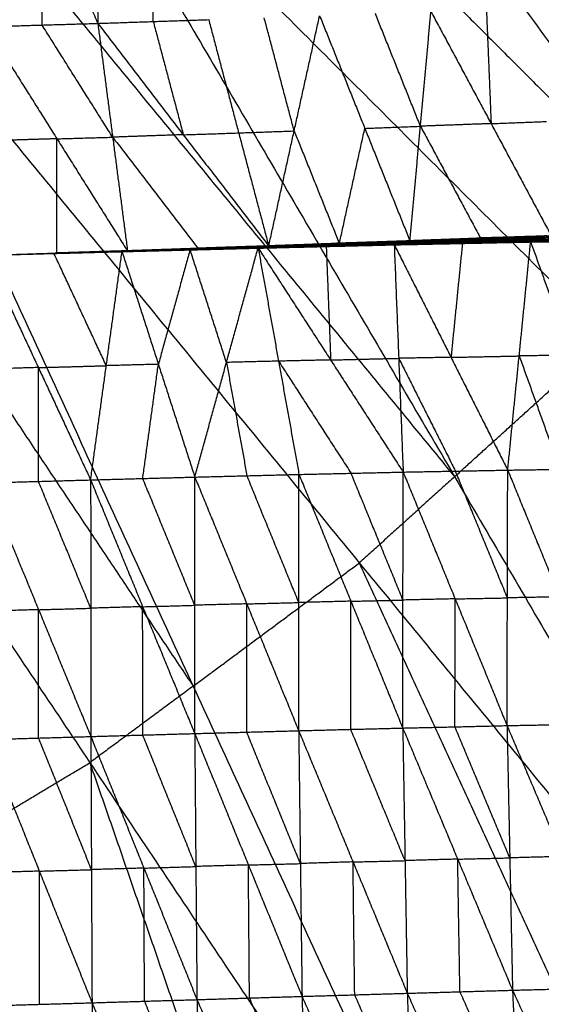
# Model space of a CAD drawing. Header units: millimetres. Extents: x -106 to 110, y -96 to 120.
# Tile 593 of 656: x 20.43 to 25.74, y -19.43 to -9.41. Entities that reach past the tile are written whole.
import ezdxf

# ---------------------------------------------------------------- set-up
doc = ezdxf.new("R2010")
doc.units = ezdxf.units.MM
doc.header["$MEASUREMENT"] = 0
doc.layers.add('Default', color=7, linetype='Continuous', true_color=0x000000)

msp = doc.modelspace()

# ---------------------------------------------------------------- linework, layer by layer
at = {"layer": 'Default'}
for points in [[(25.327, -0.61, 3.749), (31.417, -6.25, 3.779), (37.507, -11.89, 3.809)], [(23.982, -2.853, 3.749), (29.49, -9.063, 3.779), (34.998, -15.273, 3.809)], [(23.982, -2.853, 3.749), (30.744, -7.372, 3.779), (37.507, -11.89, 3.809)], [(22.424, -4.954, 3.749), (27.296, -11.674, 3.779), (32.169, -18.394, 3.809)], [(22.424, -4.954, 3.749), (28.711, -10.114, 3.779), (34.998, -15.273, 3.809)], [(21.545, -5.923, 3.749), (24.421, -8.799, 3.764), (27.296, -11.674, 3.779)], [(20.095, -6.876, -2.817), (20.661, -8.159, -2.317), (21.227, -9.443, -1.817)], [(20.667, -6.893, 3.749), (24.857, -14.058, 3.779), (29.048, -21.223, 3.809)], [(20.667, -6.893, 3.749), (26.418, -12.643, 3.779), (32.169, -18.394, 3.809)], [(21.192, -6.844, -2.814), (21.21, -8.143, -2.316), (21.227, -9.443, -1.817)], [(19.698, -7.771, 3.749), (22.278, -10.914, 3.764), (24.857, -14.058, 3.779)], [(20.66, -9.46, -1.818), (20.661, -8.809, -2.068), (20.661, -8.159, -2.317)], [(21.791, -9.424, -1.817), (21.782, -8.774, -2.066), (21.774, -8.125, -2.315)], [(18.729, -8.649, 3.749), (22.197, -16.191, 3.779), (25.665, -23.732, 3.809)], [(18.729, -8.649, 3.749), (23.888, -14.936, 3.779), (29.048, -21.223, 3.809)], [(25.181, -9.301, -1.812), (25.205, -9.882, -1.35), (25.229, -10.464, -0.888)], [(21.227, -9.443, -1.817), (21.791, -9.424, -1.817), (22.355, -9.405, -1.816)], [(22.355, -9.405, -1.816), (22.66, -10.558, -0.892), (22.966, -11.711, 0.033)], [(23.225, -10.538, -0.891), (23.072, -9.962, -1.354), (22.92, -9.385, -1.816)], [(22.966, -11.711, 0.033), (23.225, -10.538, -0.891), (23.484, -9.365, -1.815)], [(23.484, -9.365, -1.815), (23.944, -10.512, -0.89), (24.403, -11.658, 0.036)], [(24.51, -10.49, -0.889), (24.281, -9.917, -1.352), (24.051, -9.344, -1.815)], [(24.403, -11.658, 0.036), (24.51, -10.49, -0.889), (24.617, -9.323, -1.814)], [(24.617, -9.323, -1.814), (25.229, -10.464, -0.888), (25.84, -11.604, 0.039)], [(17.678, -9.428, 3.749), (19.938, -12.809, 3.764), (22.197, -16.191, 3.779)], [(20.093, -9.476, -1.82), (20.66, -9.46, -1.818), (21.227, -9.443, -1.817)], [(20.093, -9.476, -1.82), (20.811, -10.618, -0.895), (21.529, -11.76, 0.03)], [(21.378, -10.602, -0.893), (21.019, -10.031, -1.356), (20.66, -9.46, -1.818)], [(21.227, -9.443, -1.817), (21.378, -10.602, -0.893), (21.529, -11.76, 0.03)], [(21.227, -9.443, -1.817), (22.097, -10.577, -0.892), (22.966, -11.711, 0.033)], [(21.791, -9.424, -1.817), (21.944, -10.001, -1.354), (22.097, -10.577, -0.892)], [(16.628, -10.207, 3.749), (19.34, -18.052, 3.779), (22.052, -25.898, 3.809)], [(16.628, -10.207, 3.749), (21.146, -16.97, 3.779), (25.665, -23.732, 3.809)], [(23.685, -11.685, 0.034), (23.814, -11.098, -0.428), (23.944, -10.512, -0.89)], [(23.944, -10.512, -0.89), (24.227, -10.501, -0.889), (24.51, -10.49, -0.889)], [(25.229, -10.464, -0.888), (24.87, -10.477, -0.888), (24.51, -10.49, -0.889)], [(24.51, -10.49, -0.889), (24.816, -11.061, -0.426), (25.122, -11.631, 0.037)], [(25.229, -10.464, -0.888), (25.51, -10.453, -0.887), (25.792, -10.442, -0.886)], [(20.811, -10.618, -0.895), (20.451, -10.629, -0.895), (20.091, -10.64, -0.896)], [(20.809, -11.782, 0.029), (20.81, -11.2, -0.433), (20.811, -10.618, -0.895)], [(20.811, -10.618, -0.895), (21.094, -10.61, -0.894), (21.378, -10.602, -0.893)], [(22.097, -10.577, -0.892), (21.737, -10.589, -0.893), (21.378, -10.602, -0.893)], [(21.378, -10.602, -0.893), (21.813, -11.169, -0.431), (22.247, -11.736, 0.032)], [(22.097, -10.577, -0.892), (22.378, -10.568, -0.892), (22.66, -10.558, -0.892)], [(22.66, -10.558, -0.892), (22.943, -10.548, -0.891), (23.225, -10.538, -0.891)], [(23.225, -10.538, -0.891), (23.455, -11.111, -0.428), (23.685, -11.685, 0.034)], [(14.384, -11.552, 3.749), (18.218, -18.725, 3.779), (22.052, -25.898, 3.809)], [(24.338, -11.663, 0.019), (25.046, -11.639, 0.021), (25.754, -11.615, 0.022)], [(24.369, -11.656, 0.031), (25.082, -11.629, 0.034), (25.795, -11.603, 0.036)], [(24.369, -11.656, 0.031), (25.062, -11.635, 0.027), (25.754, -11.615, 0.022)], [(24.403, -11.658, 0.036), (25.099, -11.631, 0.036), (25.795, -11.603, 0.036)], [(24.403, -11.658, 0.036), (25.122, -11.631, 0.037), (25.84, -11.604, 0.039)], [(25.028, -11.65, 0.019), (25.382, -11.638, 0.02), (25.736, -11.626, 0.02)], [(25.736, -11.626, 0.02), (25.391, -11.632, 0.021), (25.046, -11.639, 0.021)], [(25.062, -11.635, 0.027), (25.418, -11.622, 0.028), (25.775, -11.609, 0.029)], [(25.775, -11.609, 0.029), (25.428, -11.619, 0.031), (25.082, -11.629, 0.034)], [(25.099, -11.631, 0.036), (25.459, -11.617, 0.036), (25.818, -11.604, 0.037)], [(25.717, -11.637, 0.019), (26.422, -11.619, 0.017), (27.127, -11.601, 0.015)], [(25.717, -11.637, 0.019), (25.736, -11.626, 0.02), (25.754, -11.615, 0.022)], [(26.441, -11.608, 0.018), (26.088, -11.617, 0.019), (25.736, -11.626, 0.02)], [(21.487, -11.766, 0.017), (22.186, -11.747, 0.017), (22.886, -11.728, 0.016)], [(21.496, -11.763, 0.015), (22.199, -11.741, 0.014), (22.903, -11.72, 0.013)], [(21.496, -11.763, 0.015), (22.191, -11.745, 0.015), (22.886, -11.728, 0.016)], [(21.506, -11.759, 0.017), (22.214, -11.735, 0.016), (22.922, -11.712, 0.016)], [(21.506, -11.759, 0.017), (22.204, -11.74, 0.015), (22.903, -11.72, 0.013)], [(21.517, -11.758, 0.024), (22.23, -11.733, 0.025), (22.943, -11.708, 0.026)], [(21.517, -11.758, 0.024), (22.219, -11.735, 0.02), (22.922, -11.712, 0.016)], [(21.529, -11.76, 0.03), (22.236, -11.734, 0.028), (22.943, -11.708, 0.026)], [(21.529, -11.76, 0.03), (22.247, -11.736, 0.032), (22.966, -11.711, 0.033)], [(22.191, -11.745, 0.015), (22.543, -11.735, 0.015), (22.895, -11.724, 0.015)], [(22.895, -11.724, 0.015), (22.547, -11.733, 0.014), (22.199, -11.741, 0.014)], [(22.204, -11.74, 0.015), (22.558, -11.728, 0.015), (22.913, -11.716, 0.014)], [(22.913, -11.716, 0.014), (22.563, -11.726, 0.015), (22.214, -11.735, 0.016)], [(22.219, -11.735, 0.02), (22.576, -11.722, 0.021), (22.933, -11.71, 0.021)], [(22.933, -11.71, 0.021), (22.581, -11.721, 0.023), (22.23, -11.733, 0.025)], [(22.236, -11.734, 0.028), (22.595, -11.722, 0.029), (22.954, -11.709, 0.03)], [(22.858, -11.729, 0.032), (23.551, -11.712, 0.033), (24.243, -11.695, 0.035)], [(22.865, -11.73, 0.029), (23.208, -11.721, 0.031), (23.551, -11.712, 0.033)], [(23.557, -11.713, 0.03), (23.211, -11.721, 0.03), (22.865, -11.73, 0.029)], [(22.871, -11.731, 0.026), (23.557, -11.713, 0.03), (24.243, -11.695, 0.035)], [(22.871, -11.731, 0.026), (23.567, -11.714, 0.029), (24.262, -11.697, 0.031)], [(22.871, -11.731, 0.026), (22.879, -11.729, 0.021), (22.886, -11.728, 0.016)], [(23.574, -11.713, 0.024), (23.226, -11.721, 0.022), (22.879, -11.729, 0.021)], [(22.886, -11.728, 0.016), (23.585, -11.709, 0.018), (24.284, -11.691, 0.02)], [(22.886, -11.728, 0.016), (23.574, -11.713, 0.024), (24.262, -11.697, 0.031)], [(22.886, -11.728, 0.016), (22.895, -11.724, 0.015), (22.903, -11.72, 0.013)], [(23.594, -11.705, 0.017), (23.244, -11.715, 0.016), (22.895, -11.724, 0.015)], [(22.903, -11.72, 0.013), (23.606, -11.699, 0.015), (24.309, -11.677, 0.016)], [(22.903, -11.72, 0.013), (23.594, -11.705, 0.017), (24.284, -11.691, 0.02)], [(22.903, -11.72, 0.013), (22.913, -11.716, 0.014), (22.922, -11.712, 0.016)], [(23.616, -11.694, 0.016), (23.264, -11.705, 0.015), (22.913, -11.716, 0.014)], [(22.922, -11.712, 0.016), (23.63, -11.687, 0.018), (24.338, -11.663, 0.019)], [(22.922, -11.712, 0.016), (23.616, -11.694, 0.016), (24.309, -11.677, 0.016)], [(22.922, -11.712, 0.016), (22.933, -11.71, 0.021), (22.943, -11.708, 0.026)], [(23.64, -11.685, 0.023), (23.286, -11.698, 0.022), (22.933, -11.71, 0.021)], [(22.943, -11.708, 0.026), (23.656, -11.682, 0.029), (24.369, -11.656, 0.031)], [(22.943, -11.708, 0.026), (23.64, -11.685, 0.023), (24.338, -11.663, 0.019)], [(22.943, -11.708, 0.026), (22.954, -11.709, 0.03), (22.966, -11.711, 0.033)], [(22.954, -11.709, 0.03), (23.305, -11.696, 0.029), (23.656, -11.682, 0.029)], [(23.668, -11.683, 0.032), (23.311, -11.696, 0.031), (22.954, -11.709, 0.03)], [(22.966, -11.711, 0.033), (23.668, -11.683, 0.032), (24.369, -11.656, 0.031)], [(22.966, -11.711, 0.033), (23.685, -11.685, 0.034), (24.403, -11.658, 0.036)], [(23.551, -11.712, 0.033), (23.574, -12.291, -0.444), (23.596, -12.87, -0.921)], [(23.557, -11.713, 0.03), (23.905, -11.705, 0.032), (24.253, -11.696, 0.033)], [(23.567, -11.714, 0.029), (23.562, -11.714, 0.029), (23.557, -11.713, 0.03)], [(23.567, -11.714, 0.029), (23.571, -11.713, 0.026), (23.574, -11.713, 0.024)], [(23.574, -11.713, 0.024), (23.924, -11.703, 0.025), (24.273, -11.694, 0.026)], [(24.273, -11.694, 0.026), (23.929, -11.702, 0.022), (23.585, -11.709, 0.018)], [(23.585, -11.709, 0.018), (23.59, -11.707, 0.017), (23.594, -11.705, 0.017)], [(23.594, -11.705, 0.017), (23.945, -11.695, 0.017), (24.297, -11.684, 0.018)], [(24.297, -11.684, 0.018), (23.952, -11.691, 0.016), (23.606, -11.699, 0.015)], [(23.606, -11.699, 0.015), (23.611, -11.697, 0.015), (23.616, -11.694, 0.016)], [(23.616, -11.694, 0.016), (23.97, -11.682, 0.017), (24.324, -11.67, 0.018)], [(24.324, -11.67, 0.018), (23.977, -11.679, 0.018), (23.63, -11.687, 0.018)], [(23.63, -11.687, 0.018), (23.635, -11.686, 0.02), (23.64, -11.685, 0.023)], [(23.64, -11.685, 0.023), (23.997, -11.672, 0.024), (24.353, -11.659, 0.025)], [(24.353, -11.659, 0.025), (24.005, -11.671, 0.027), (23.656, -11.682, 0.029)], [(23.668, -11.683, 0.032), (24.027, -11.67, 0.033), (24.386, -11.657, 0.034)], [(23.685, -11.685, 0.034), (23.676, -11.684, 0.033), (23.668, -11.683, 0.032)], [(24.243, -11.695, 0.035), (24.937, -11.681, 0.036), (25.631, -11.667, 0.038)], [(24.243, -11.695, 0.035), (24.253, -11.696, 0.033), (24.262, -11.697, 0.031)], [(24.243, -11.695, 0.035), (24.289, -12.853, -0.919), (24.334, -14.011, -1.873)], [(24.243, -11.695, 0.035), (24.821, -12.843, -0.917), (25.398, -13.991, -1.868)], [(24.253, -11.696, 0.033), (24.595, -11.689, 0.035), (24.937, -11.681, 0.036)], [(24.947, -11.682, 0.034), (24.6, -11.689, 0.034), (24.253, -11.696, 0.033)], [(24.262, -11.697, 0.031), (24.947, -11.682, 0.034), (25.631, -11.667, 0.038)], [(24.262, -11.697, 0.031), (24.959, -11.683, 0.033), (25.656, -11.668, 0.036)], [(24.262, -11.697, 0.031), (24.273, -11.694, 0.026), (24.284, -11.691, 0.02)], [(24.97, -11.68, 0.028), (24.622, -11.687, 0.027), (24.273, -11.694, 0.026)], [(24.284, -11.691, 0.02), (24.984, -11.674, 0.022), (25.684, -11.657, 0.024)], [(24.284, -11.691, 0.02), (24.97, -11.68, 0.028), (25.656, -11.668, 0.036)], [(24.284, -11.691, 0.02), (24.297, -11.684, 0.018), (24.309, -11.677, 0.016)], [(24.997, -11.667, 0.02), (24.647, -11.676, 0.019), (24.297, -11.684, 0.018)], [(24.309, -11.677, 0.016), (25.013, -11.657, 0.018), (25.717, -11.637, 0.019)], [(24.309, -11.677, 0.016), (24.997, -11.667, 0.02), (25.684, -11.657, 0.024)], [(24.309, -11.677, 0.016), (24.324, -11.67, 0.018), (24.338, -11.663, 0.019)], [(25.028, -11.65, 0.019), (24.676, -11.66, 0.018), (24.324, -11.67, 0.018)], [(24.338, -11.663, 0.019), (25.028, -11.65, 0.019), (25.717, -11.637, 0.019)], [(24.338, -11.663, 0.019), (24.353, -11.659, 0.025), (24.369, -11.656, 0.031)], [(25.062, -11.635, 0.027), (24.708, -11.647, 0.026), (24.353, -11.659, 0.025)], [(24.369, -11.656, 0.031), (24.386, -11.657, 0.034), (24.403, -11.658, 0.036)], [(24.386, -11.657, 0.034), (24.734, -11.643, 0.034), (25.082, -11.629, 0.034)], [(25.099, -11.631, 0.036), (24.743, -11.644, 0.035), (24.386, -11.657, 0.034)], [(24.937, -11.681, 0.036), (24.879, -12.262, -0.44), (24.821, -12.843, -0.917)], [(24.947, -11.682, 0.034), (25.295, -11.675, 0.036), (25.643, -11.668, 0.037)], [(24.959, -11.683, 0.033), (24.953, -11.683, 0.034), (24.947, -11.682, 0.034)], [(24.959, -11.683, 0.033), (24.965, -11.681, 0.031), (24.97, -11.68, 0.028)], [(24.97, -11.68, 0.028), (25.32, -11.671, 0.029), (25.67, -11.663, 0.03)], [(25.67, -11.663, 0.03), (25.327, -11.668, 0.026), (24.984, -11.674, 0.022)], [(24.984, -11.674, 0.022), (24.991, -11.671, 0.021), (24.997, -11.667, 0.02)], [(24.997, -11.667, 0.02), (25.349, -11.657, 0.021), (25.701, -11.647, 0.021)], [(25.701, -11.647, 0.021), (25.357, -11.652, 0.019), (25.013, -11.657, 0.018)], [(25.013, -11.657, 0.018), (25.02, -11.653, 0.018), (25.028, -11.65, 0.019)], [(25.046, -11.639, 0.021), (25.054, -11.637, 0.024), (25.062, -11.635, 0.027)], [(25.122, -11.631, 0.037), (25.111, -11.631, 0.037), (25.099, -11.631, 0.036)], [(25.398, -13.991, -1.868), (25.515, -12.829, -0.915), (25.631, -11.667, 0.038)], [(25.631, -11.667, 0.038), (26.327, -11.657, 0.039), (27.024, -11.648, 0.041)], [(25.631, -11.667, 0.038), (25.643, -11.668, 0.037), (25.656, -11.668, 0.036)], [(25.631, -11.667, 0.038), (26.046, -12.821, -0.911), (26.461, -13.976, -1.86)], [(25.643, -11.668, 0.037), (25.985, -11.662, 0.038), (26.327, -11.657, 0.039)], [(26.34, -11.658, 0.038), (25.992, -11.663, 0.037), (25.643, -11.668, 0.037)], [(25.656, -11.668, 0.036), (26.355, -11.658, 0.036), (27.053, -11.647, 0.036)], [(25.656, -11.668, 0.036), (26.34, -11.658, 0.038), (27.024, -11.648, 0.041)], [(25.656, -11.668, 0.036), (25.67, -11.663, 0.03), (25.684, -11.657, 0.024)], [(26.369, -11.652, 0.03), (26.02, -11.657, 0.03), (25.67, -11.663, 0.03)], [(25.684, -11.657, 0.024), (26.386, -11.643, 0.022), (27.088, -11.63, 0.02)], [(25.684, -11.657, 0.024), (25.701, -11.647, 0.021), (25.717, -11.637, 0.019)], [(25.684, -11.657, 0.024), (26.369, -11.652, 0.03), (27.053, -11.647, 0.036)], [(26.402, -11.633, 0.02), (26.052, -11.64, 0.02), (25.701, -11.647, 0.021)], [(25.717, -11.637, 0.019), (26.402, -11.633, 0.02), (27.088, -11.63, 0.02)], [(20.09, -11.804, 0.028), (20.803, -11.781, 0.026), (21.517, -11.758, 0.024)], [(20.09, -11.804, 0.028), (20.798, -11.782, 0.022), (21.506, -11.759, 0.017)], [(20.09, -11.804, 0.028), (20.809, -11.782, 0.029), (21.529, -11.76, 0.03)], [(20.09, -11.804, 0.028), (20.809, -11.782, 0.029), (21.529, -11.76, 0.03)], [(20.09, -11.804, 0.028), (20.793, -11.783, 0.021), (21.496, -11.763, 0.015)], [(20.09, -11.804, 0.028), (20.781, -11.785, 0.029), (21.473, -11.766, 0.029)], [(20.09, -11.804, 0.028), (20.781, -11.785, 0.029), (21.473, -11.766, 0.029)], [(20.09, -11.804, 0.028), (20.788, -11.785, 0.022), (21.487, -11.766, 0.017)], [(20.09, -11.804, 0.028), (20.784, -11.785, 0.026), (21.479, -11.767, 0.024)], [(20.09, -11.804, 0.028), (20.622, -12.947, -0.925), (21.154, -14.091, -1.878)], [(20.781, -11.785, 0.029), (21.129, -11.776, 0.028), (21.476, -11.766, 0.027)], [(21.313, -12.928, -0.924), (21.047, -12.356, -0.448), (20.781, -11.785, 0.029)], [(20.784, -11.785, 0.026), (20.783, -11.785, 0.027), (20.781, -11.785, 0.029)], [(20.784, -11.785, 0.026), (21.134, -11.776, 0.023), (21.483, -11.766, 0.02)], [(20.788, -11.785, 0.022), (21.14, -11.775, 0.019), (21.491, -11.764, 0.016)], [(21.483, -11.766, 0.02), (21.136, -11.776, 0.021), (20.788, -11.785, 0.022)], [(20.793, -11.783, 0.021), (21.147, -11.772, 0.018), (21.501, -11.761, 0.016)], [(21.491, -11.764, 0.016), (21.142, -11.774, 0.018), (20.793, -11.783, 0.021)], [(20.798, -11.782, 0.022), (21.154, -11.77, 0.021), (21.511, -11.759, 0.021)], [(21.501, -11.761, 0.016), (21.149, -11.771, 0.019), (20.798, -11.782, 0.022)], [(21.511, -11.759, 0.021), (21.157, -11.77, 0.023), (20.803, -11.781, 0.026)], [(20.803, -11.781, 0.026), (21.163, -11.77, 0.027), (21.523, -11.759, 0.027)], [(20.809, -11.782, 0.029), (20.806, -11.782, 0.028), (20.803, -11.781, 0.026)], [(21.154, -14.091, -1.878), (21.313, -12.928, -0.924), (21.473, -11.766, 0.029)], [(21.473, -11.766, 0.029), (22.166, -11.747, 0.031), (22.858, -11.729, 0.032)], [(21.473, -11.766, 0.029), (21.476, -11.766, 0.027), (21.479, -11.767, 0.024)], [(21.473, -11.766, 0.029), (21.843, -12.914, -0.924), (22.214, -14.062, -1.877)], [(21.476, -11.766, 0.027), (21.821, -11.757, 0.029), (22.166, -11.747, 0.031)], [(22.169, -11.748, 0.028), (21.822, -11.757, 0.027), (21.476, -11.766, 0.027)], [(21.479, -11.767, 0.024), (22.169, -11.748, 0.028), (22.858, -11.729, 0.032)], [(21.479, -11.767, 0.024), (22.175, -11.749, 0.025), (22.871, -11.731, 0.026)], [(21.479, -11.767, 0.024), (21.483, -11.766, 0.02), (21.487, -11.766, 0.017)], [(22.179, -11.748, 0.021), (21.831, -11.757, 0.021), (21.483, -11.766, 0.02)], [(21.487, -11.766, 0.017), (22.179, -11.748, 0.021), (22.871, -11.731, 0.026)], [(21.487, -11.766, 0.017), (21.491, -11.764, 0.016), (21.496, -11.763, 0.015)], [(22.191, -11.745, 0.015), (21.841, -11.755, 0.016), (21.491, -11.764, 0.016)], [(21.496, -11.763, 0.015), (21.501, -11.761, 0.016), (21.506, -11.759, 0.017)], [(22.204, -11.74, 0.015), (21.852, -11.75, 0.015), (21.501, -11.761, 0.016)], [(21.506, -11.759, 0.017), (21.511, -11.759, 0.021), (21.517, -11.758, 0.024)], [(22.219, -11.735, 0.02), (21.865, -11.747, 0.02), (21.511, -11.759, 0.021)], [(21.517, -11.758, 0.024), (21.523, -11.759, 0.027), (21.529, -11.76, 0.03)], [(21.523, -11.759, 0.027), (21.876, -11.746, 0.026), (22.23, -11.733, 0.025)], [(22.236, -11.734, 0.028), (21.879, -11.747, 0.028), (21.523, -11.759, 0.027)], [(22.166, -11.747, 0.031), (22.004, -12.33, -0.446), (21.843, -12.914, -0.924)], [(22.536, -12.895, -0.922), (22.351, -12.321, -0.446), (22.166, -11.747, 0.031)], [(22.169, -11.748, 0.028), (22.517, -11.739, 0.028), (22.865, -11.73, 0.029)], [(22.175, -11.749, 0.025), (22.172, -11.748, 0.026), (22.169, -11.748, 0.028)], [(22.175, -11.749, 0.025), (22.177, -11.749, 0.023), (22.179, -11.748, 0.021)], [(22.179, -11.748, 0.021), (22.529, -11.739, 0.021), (22.879, -11.729, 0.021)], [(22.879, -11.729, 0.021), (22.533, -11.738, 0.019), (22.186, -11.747, 0.017)], [(22.186, -11.747, 0.017), (22.189, -11.746, 0.016), (22.191, -11.745, 0.015)], [(22.199, -11.741, 0.014), (22.202, -11.741, 0.014), (22.204, -11.74, 0.015)], [(22.214, -14.062, -1.877), (22.536, -12.895, -0.922), (22.858, -11.729, 0.032)], [(22.214, -11.735, 0.016), (22.217, -11.735, 0.018), (22.219, -11.735, 0.02)], [(22.247, -11.736, 0.032), (22.242, -11.735, 0.03), (22.236, -11.734, 0.028)], [(22.858, -11.729, 0.032), (22.865, -11.73, 0.029), (22.871, -11.731, 0.026)], [(22.858, -11.729, 0.032), (23.066, -12.882, -0.922), (23.274, -14.035, -1.875)], [(22.858, -11.729, 0.032), (23.596, -12.87, -0.921), (24.334, -14.011, -1.873)], [(24.857, -14.058, 3.779), (25.638, -13.351, 3.779), (26.418, -12.643, 3.779)], [(24.821, -12.843, -0.917), (25.168, -12.836, -0.916), (25.515, -12.829, -0.915)], [(26.046, -12.821, -0.911), (25.78, -12.825, -0.913), (25.515, -12.829, -0.915)], [(25.515, -12.829, -0.915), (25.722, -13.406, -1.39), (25.93, -13.983, -1.864)], [(20.622, -12.947, -0.925), (20.967, -12.938, -0.925), (21.313, -12.928, -0.924)], [(21.843, -12.914, -0.924), (21.578, -12.921, -0.924), (21.313, -12.928, -0.924)], [(21.684, -14.076, -1.877), (21.764, -13.495, -1.4), (21.843, -12.914, -0.924)], [(23.066, -12.882, -0.922), (22.801, -12.888, -0.922), (22.536, -12.895, -0.922)], [(22.536, -12.895, -0.922), (22.64, -13.472, -1.399), (22.744, -14.048, -1.876)], [(23.596, -12.87, -0.921), (23.331, -12.876, -0.921), (23.066, -12.882, -0.922)], [(23.066, -12.882, -0.922), (23.435, -13.452, -1.398), (23.804, -14.023, -1.874)], [(23.596, -12.87, -0.921), (23.942, -12.861, -0.92), (24.289, -12.853, -0.919)], [(24.821, -12.843, -0.917), (24.555, -12.848, -0.918), (24.289, -12.853, -0.919)], [(24.289, -12.853, -0.919), (24.577, -13.427, -1.395), (24.866, -14.001, -1.871)], [(20.622, -12.947, -0.925), (20.356, -12.955, -0.926), (20.091, -12.963, -0.926)], [(20.623, -14.106, -1.879), (20.623, -13.527, -1.402), (20.622, -12.947, -0.925)], [(23.274, -14.035, -1.875), (23.804, -14.023, -1.874), (24.334, -14.011, -1.873)], [(24.332, -15.314, -2.372), (24.068, -14.668, -2.123), (23.804, -14.023, -1.874)], [(24.33, -16.617, -2.871), (24.332, -15.314, -2.372), (24.334, -14.011, -1.873)], [(24.334, -14.011, -1.873), (24.866, -14.001, -1.871), (25.398, -13.991, -1.868)], [(24.334, -14.011, -1.873), (24.863, -15.302, -2.371), (25.391, -16.592, -2.868)], [(25.395, -15.292, -2.368), (25.131, -14.646, -2.119), (24.866, -14.001, -1.871)], [(25.391, -16.592, -2.868), (25.395, -15.292, -2.368), (25.398, -13.991, -1.868)], [(25.398, -13.991, -1.868), (25.93, -13.983, -1.864), (26.461, -13.976, -1.86)], [(25.398, -13.991, -1.868), (25.925, -15.281, -2.365), (26.453, -16.572, -2.861)], [(20.093, -14.121, -1.88), (20.623, -14.106, -1.879), (21.154, -14.091, -1.878)], [(20.093, -14.121, -1.88), (20.624, -15.412, -2.375), (21.156, -16.703, -2.87)], [(21.155, -15.397, -2.374), (20.889, -14.751, -2.126), (20.623, -14.106, -1.879)], [(21.154, -14.091, -1.878), (21.684, -14.076, -1.877), (22.214, -14.062, -1.877)], [(21.154, -14.091, -1.878), (21.155, -15.397, -2.374), (21.156, -16.703, -2.87)], [(21.154, -14.091, -1.878), (21.683, -15.382, -2.374), (22.213, -16.673, -2.87)], [(22.213, -15.367, -2.373), (21.949, -14.722, -2.125), (21.684, -14.076, -1.877)], [(22.213, -16.673, -2.87), (22.213, -15.367, -2.373), (22.214, -14.062, -1.877)], [(22.214, -14.062, -1.877), (22.744, -14.048, -1.876), (23.274, -14.035, -1.875)], [(22.214, -14.062, -1.877), (22.743, -15.353, -2.374), (23.271, -16.644, -2.871)], [(23.272, -15.339, -2.373), (23.008, -14.694, -2.125), (22.744, -14.048, -1.876)], [(23.271, -16.644, -2.871), (23.272, -15.339, -2.373), (23.274, -14.035, -1.875)], [(23.274, -14.035, -1.875), (23.802, -15.326, -2.373), (24.33, -16.617, -2.871)], [(24.857, -14.058, 3.779), (24.373, -14.497, 3.779), (23.888, -14.936, 3.779)], [(22.197, -16.191, 3.779), (23.043, -15.563, 3.779), (23.888, -14.936, 3.779)], [(23.888, -14.936, 3.779), (25.622, -18.707, 3.794), (27.356, -22.478, 3.809)], [(23.802, -15.326, -2.373), (23.537, -15.333, -2.373), (23.272, -15.339, -2.373)], [(23.801, -16.63, -2.871), (23.801, -15.978, -2.622), (23.802, -15.326, -2.373)], [(23.802, -15.326, -2.373), (24.067, -15.32, -2.372), (24.332, -15.314, -2.372)], [(24.863, -15.302, -2.371), (24.597, -15.308, -2.371), (24.332, -15.314, -2.372)], [(24.861, -16.605, -2.869), (24.862, -15.953, -2.62), (24.863, -15.302, -2.371)], [(24.863, -15.302, -2.371), (25.129, -15.297, -2.369), (25.395, -15.292, -2.368)], [(25.925, -15.281, -2.365), (25.66, -15.287, -2.366), (25.395, -15.292, -2.368)], [(20.624, -15.412, -2.375), (20.359, -15.42, -2.376), (20.094, -15.427, -2.377)], [(20.624, -15.412, -2.375), (20.89, -15.405, -2.374), (21.155, -15.397, -2.374)], [(20.625, -16.719, -2.871), (20.625, -16.065, -2.623), (20.624, -15.412, -2.375)], [(21.683, -15.382, -2.374), (21.419, -15.389, -2.374), (21.155, -15.397, -2.374)], [(21.683, -15.382, -2.374), (21.948, -15.375, -2.373), (22.213, -15.367, -2.373)], [(21.684, -16.688, -2.87), (21.684, -16.035, -2.622), (21.683, -15.382, -2.374)], [(22.743, -15.353, -2.374), (22.478, -15.36, -2.373), (22.213, -15.367, -2.373)], [(22.742, -16.659, -2.87), (22.742, -16.006, -2.622), (22.743, -15.353, -2.374)], [(22.743, -15.353, -2.374), (23.007, -15.346, -2.373), (23.272, -15.339, -2.373)], [(22.197, -16.191, 3.779), (21.672, -16.58, 3.779), (21.146, -16.97, 3.779)], [(23.271, -16.644, -2.871), (23.801, -16.63, -2.871), (24.33, -16.617, -2.871)], [(24.353, -17.967, -2.982), (24.077, -17.299, -2.926), (23.801, -16.63, -2.871)], [(24.33, -16.617, -2.871), (24.861, -16.605, -2.869), (25.391, -16.592, -2.868)], [(24.33, -16.617, -2.871), (24.353, -17.967, -2.982), (24.376, -19.317, -3.093)], [(24.33, -16.617, -2.871), (24.889, -17.952, -2.982), (25.447, -19.286, -3.093)], [(25.419, -17.939, -2.981), (25.14, -17.272, -2.925), (24.861, -16.605, -2.869)], [(25.391, -16.592, -2.868), (25.922, -16.582, -2.865), (26.453, -16.572, -2.861)], [(25.391, -16.592, -2.868), (25.419, -17.939, -2.981), (25.447, -19.286, -3.093)], [(25.391, -16.592, -2.868), (25.955, -17.925, -2.979), (26.519, -19.258, -3.089)], [(20.095, -16.734, -2.873), (20.625, -16.719, -2.871), (21.156, -16.703, -2.87)], [(20.095, -16.734, -2.873), (20.632, -18.074, -2.98), (21.168, -19.414, -3.087)], [(21.162, -18.059, -2.978), (20.894, -17.389, -2.925), (20.625, -16.719, -2.871)], [(21.156, -16.703, -2.87), (21.684, -16.688, -2.87), (22.213, -16.673, -2.87)], [(21.156, -16.703, -2.87), (21.162, -18.059, -2.978), (21.168, -19.414, -3.087)], [(21.156, -16.703, -2.87), (21.696, -18.043, -2.979), (22.236, -19.382, -3.088)], [(22.224, -18.027, -2.979), (21.954, -17.358, -2.924), (21.684, -16.688, -2.87)], [(22.213, -16.673, -2.87), (22.742, -16.659, -2.87), (23.271, -16.644, -2.871)], [(22.213, -16.673, -2.87), (22.224, -18.027, -2.979), (22.236, -19.382, -3.088)], [(22.213, -16.673, -2.87), (22.759, -18.011, -2.98), (23.305, -19.349, -3.09)], [(23.288, -17.997, -2.981), (23.015, -17.328, -2.925), (22.742, -16.659, -2.87)], [(23.271, -16.644, -2.871), (23.288, -17.997, -2.981), (23.305, -19.349, -3.09)], [(23.271, -16.644, -2.871), (23.824, -17.98, -2.982), (24.376, -19.317, -3.093)], [(19.34, -18.052, 3.779), (20.243, -17.511, 3.779), (21.146, -16.97, 3.779)], [(21.146, -16.97, 3.779), (22.502, -20.892, 3.794), (23.858, -24.815, 3.809)], [(24.889, -17.952, -2.982), (25.154, -17.945, -2.981), (25.419, -17.939, -2.981)], [(25.955, -17.925, -2.979), (25.687, -17.932, -2.98), (25.419, -17.939, -2.981)], [(21.696, -18.043, -2.979), (21.429, -18.051, -2.979), (21.162, -18.059, -2.978)], [(21.696, -18.043, -2.979), (21.96, -18.035, -2.979), (22.224, -18.027, -2.979)], [(21.702, -19.398, -3.088), (21.699, -18.72, -3.033), (21.696, -18.043, -2.979)], [(22.759, -18.011, -2.98), (22.492, -18.019, -2.979), (22.224, -18.027, -2.979)], [(22.759, -18.011, -2.98), (23.024, -18.004, -2.98), (23.288, -17.997, -2.981)], [(22.77, -19.365, -3.089), (22.765, -18.688, -3.035), (22.759, -18.011, -2.98)], [(23.824, -17.98, -2.982), (23.556, -17.988, -2.981), (23.288, -17.997, -2.981)], [(23.824, -17.98, -2.982), (24.089, -17.974, -2.982), (24.353, -17.967, -2.982)], [(23.841, -19.333, -3.092), (23.832, -18.657, -3.037), (23.824, -17.98, -2.982)], [(24.889, -17.952, -2.982), (24.621, -17.959, -2.982), (24.353, -17.967, -2.982)], [(24.912, -19.302, -3.093), (24.9, -18.627, -3.037), (24.889, -17.952, -2.982)], [(20.632, -18.074, -2.98), (20.363, -18.082, -2.981), (20.095, -18.09, -2.982)], [(20.632, -18.074, -2.98), (20.897, -18.066, -2.979), (21.162, -18.059, -2.978)], [(20.632, -19.43, -3.089), (20.632, -18.752, -3.035), (20.632, -18.074, -2.98)], [(23.305, -19.349, -3.09), (23.841, -19.333, -3.092), (24.376, -19.317, -3.093)], [(24.424, -20.658, -2.935), (24.132, -19.996, -3.013), (23.841, -19.333, -3.092)], [(24.376, -19.317, -3.093), (24.912, -19.302, -3.093), (25.447, -19.286, -3.093)], [(24.376, -19.317, -3.093), (24.424, -20.658, -2.935), (24.472, -22, -2.777)], [(24.376, -19.317, -3.093), (24.97, -20.639, -2.934), (25.564, -21.962, -2.776)], [(25.505, -20.624, -2.934), (25.208, -19.963, -3.014), (24.912, -19.302, -3.093)], [(25.447, -19.286, -3.093), (25.983, -19.272, -3.091), (26.519, -19.258, -3.089)], [(25.447, -19.286, -3.093), (25.505, -20.624, -2.934), (25.564, -21.962, -2.776)], [(25.447, -19.286, -3.093), (26.053, -20.606, -2.932), (26.659, -21.925, -2.77)], [(20.095, -19.445, -3.091), (20.632, -19.43, -3.089), (21.168, -19.414, -3.087)], [(21.168, -19.414, -3.087), (21.702, -19.398, -3.088), (22.236, -19.382, -3.088)], [(21.168, -19.414, -3.087), (21.18, -20.762, -2.931), (21.192, -22.109, -2.776)], [(21.168, -19.414, -3.087), (21.726, -20.744, -2.931), (22.283, -22.074, -2.775)], [(22.259, -20.728, -2.932), (21.981, -20.063, -3.01), (21.702, -19.398, -3.088)], [(22.236, -19.382, -3.088), (22.77, -19.365, -3.089), (23.305, -19.349, -3.09)], [(22.236, -19.382, -3.088), (22.259, -20.728, -2.932), (22.283, -22.074, -2.775)], [(22.236, -19.382, -3.088), (22.806, -20.709, -2.932), (23.376, -22.037, -2.777)], [(23.341, -20.693, -2.934), (23.056, -20.029, -3.011), (22.77, -19.365, -3.089)], [(23.305, -19.349, -3.09), (23.341, -20.693, -2.934), (23.376, -22.037, -2.777)], [(23.305, -19.349, -3.09), (23.889, -20.674, -2.934), (24.472, -22, -2.777)]]:
    msp.add_open_spline(points, degree=2, dxfattribs=at)

doc.saveas('drawing.dxf')
